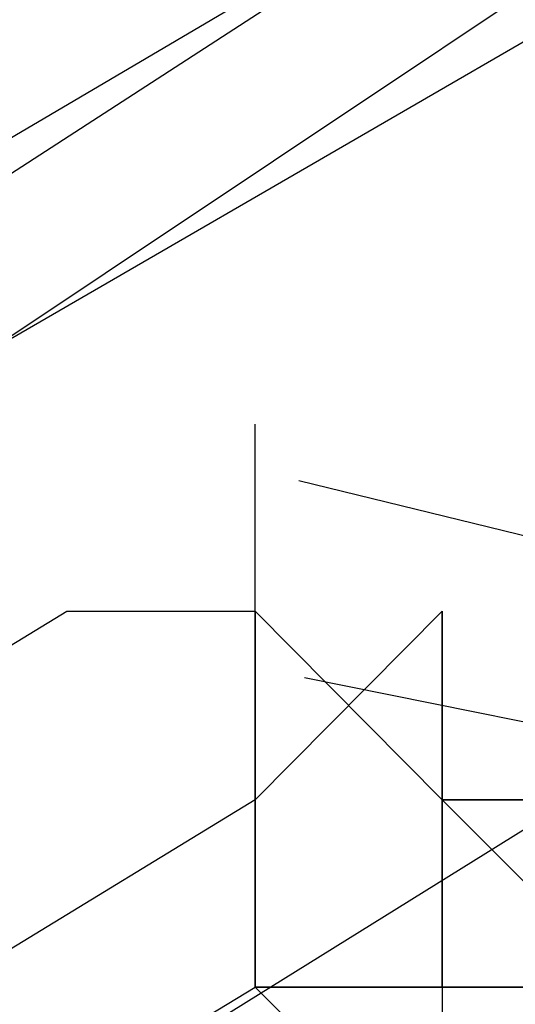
# Model space of a CAD drawing. Header units: feet. Extents: x -79 to 198, y -22 to 181.
# Tile 273 of 656: x 109.9699 to 110.0052, y 28.7899 to 28.8598. Entities that reach past the tile are written whole.
import ezdxf

# ---------------------------------------------------------------- set-up
doc = ezdxf.new("R2010")
doc.units = ezdxf.units.FT
doc.layers.add('A-LINEA', color=7, linetype='CONTINUOUS')

msp = doc.modelspace()

# ---------------------------------------------------------------- linework, layer by layer
at = {"layer": 'A-LINEA'}
for p, q in [((109.9867, 28.8311), (109.9867, 28.8311)), ((109.9867, 28.8311), (109.9867, 28.8311)), ((109.9733, 28.8178), (109.9733, 28.8178)), ((109.9733, 28.8178), (109.9733, 28.8178)), ((109.9867, 28.8178), (109.9867, 28.8178)), ((109.9867, 28.8178), (109.9867, 28.8178)), ((109.9867, 28.8044), (110, 28.8178)), ((109.9867, 28.8178), (109.9867, 28.8178)), ((109.9867, 28.8178), (109.9867, 28.8178)), ((109.9867, 28.8178), (109.9867, 28.8178)), ((109.9867, 28.8178), (109.9867, 28.8178)), ((109.9867, 28.8178), (109.9867, 28.8178)), ((109.9867, 28.8178), (109.9867, 28.8178)), ((109.9867, 28.8178), (109.9867, 28.8178)), ((109.9867, 28.8178), (109.9867, 28.8178)), ((109.9867, 28.8178), (109.9867, 28.8178)), ((109.9867, 28.8178), (109.9867, 28.8178)), ((109.9867, 28.8178), (109.9867, 28.8178)), ((109.9867, 28.8178), (109.9867, 28.8178)), ((109.9867, 28.8178), (109.9867, 28.8178)), ((109.9867, 28.8178), (109.9867, 28.8178)), ((109.9867, 28.8178), (109.9867, 28.8178)), ((109.9867, 28.8178), (109.9867, 28.8178)), ((109.9867, 28.8044), (110, 28.8178)), ((109.9867, 28.8178), (109.9867, 28.8178)), ((109.9867, 28.8178), (109.9867, 28.8178)), ((109.9867, 28.8178), (109.9867, 28.8178)), ((109.9867, 28.8178), (109.9867, 28.8178)), ((109.9867, 28.8178), (109.9867, 28.8178)), ((109.9867, 28.8178), (109.9867, 28.8178)), ((109.9867, 28.8178), (109.9867, 28.8178)), ((109.9867, 28.8178), (109.9867, 28.8178)), ((109.9867, 28.8178), (109.9867, 28.8178)), ((109.9867, 28.8178), (109.9867, 28.8178)), ((109.9867, 28.8178), (109.9867, 28.8178)), ((109.9867, 28.8178), (109.9867, 28.8178)), ((109.9867, 28.8178), (109.9867, 28.8178)), ((109.9867, 28.8178), (109.9867, 28.8178)), ((110, 28.8044), (110, 28.8178)), ((110, 28.8044), (110, 28.8178)), ((110, 28.8044), (110, 28.8178)), ((110, 28.8044), (110, 28.8178)), ((110, 28.8044), (110, 28.8178)), ((110, 28.8044), (110, 28.8178)), ((110, 28.8044), (110, 28.8178)), ((110, 28.8178), (110, 28.8178)), ((110, 28.8178), (110, 28.8178)), ((110, 28.8178), (110, 28.8044)), ((110, 28.8178), (110, 28.8178)), ((110, 28.8178), (110, 28.8178)), ((110, 28.8178), (110, 28.8178)), ((110, 28.8178), (110, 28.8178)), ((110, 28.8044), (110, 28.8178)), ((110, 28.8178), (110, 28.8178)), ((110, 28.8044), (110, 28.8178)), ((110, 28.8044), (110, 28.8178)), ((110, 28.8044), (110, 28.8178)), ((110, 28.8044), (110, 28.8178)), ((110, 28.8044), (110, 28.8178)), ((110, 28.8044), (110, 28.8178)), ((110, 28.8044), (110, 28.8178)), ((110, 28.8044), (110, 28.8178)), ((110, 28.8178), (110, 28.8178)), ((110, 28.8178), (110, 28.8178)), ((110, 28.8178), (110, 28.8044)), ((110, 28.8178), (110, 28.8178)), ((110, 28.8178), (110, 28.8178)), ((110, 28.8178), (110, 28.8178)), ((110, 28.8178), (110, 28.8178)), ((110, 28.8044), (110, 28.8178)), ((110, 28.8178), (110, 28.8178)), ((110, 28.8044), (110, 28.8178)), ((109.9867, 28.8044), (109.9867, 28.8044)), ((109.9867, 28.8044), (109.9867, 28.8044)), ((109.9867, 28.8044), (109.9867, 28.8044)), ((109.9867, 28.8044), (109.9867, 28.8044)), ((109.9867, 28.8044), (109.9867, 28.8044)), ((109.9867, 28.8044), (109.9867, 28.8044)), ((109.9867, 28.8044), (109.9867, 28.8044)), ((109.9867, 28.8044), (109.9867, 28.8044)), ((109.9867, 28.8044), (109.9867, 28.8044)), ((109.9867, 28.8044), (109.9867, 28.8044)), ((109.9867, 28.8044), (109.9867, 28.8044)), ((109.9867, 28.8044), (109.9867, 28.8044)), ((109.9867, 28.8044), (109.9867, 28.8044)), ((109.9867, 28.7911), (109.9867, 28.8044)), ((109.9867, 28.8044), (109.9867, 28.8044)), ((109.9867, 28.8044), (109.9867, 28.8044)), ((109.9867, 28.8044), (109.9867, 28.8044)), ((109.9867, 28.8044), (109.9867, 28.8044)), ((109.9867, 28.8044), (109.9867, 28.8044)), ((109.9867, 28.8044), (109.9867, 28.8044)), ((109.9867, 28.8044), (109.9867, 28.8044)), ((109.9867, 28.8044), (109.9867, 28.8044)), ((109.9867, 28.8044), (109.9867, 28.8044)), ((109.9867, 28.8044), (109.9867, 28.8044)), ((109.9867, 28.8044), (109.9867, 28.8044)), ((109.9867, 28.8044), (109.9867, 28.8044)), ((109.9867, 28.8044), (109.9867, 28.8044)), ((109.9867, 28.7911), (109.9867, 28.8044)), ((110, 28.8044), (110, 28.8044)), ((110, 28.8044), (110, 28.8044)), ((110, 28.8044), (110, 28.8044)), ((110, 28.7911), (110, 28.8044)), ((110, 28.8044), (110, 28.8044)), ((110, 28.8044), (110, 28.8044)), ((110, 28.8044), (110, 28.8044)), ((110, 28.8044), (110, 28.8044)), ((110, 28.8044), (110, 28.8044)), ((110, 28.8044), (110, 28.8044)), ((110, 28.8044), (110, 28.8044)), ((110, 28.8044), (110, 28.8044)), ((110, 28.8044), (110, 28.8044)), ((110, 28.8044), (110, 28.8044)), ((110, 28.8044), (110, 28.8044)), ((110, 28.8044), (110, 28.8044)), ((110, 28.8044), (110, 28.8044)), ((110, 28.8044), (110, 28.8044)), ((110, 28.8044), (110, 28.8044)), ((110, 28.8044), (110, 28.8044)), ((110, 28.8044), (110, 28.8044)), ((110, 28.8044), (110, 28.8044)), ((110, 28.8044), (110, 28.8044)), ((110, 28.8044), (110, 28.8044)), ((110, 28.8044), (110, 28.8044)), ((110, 28.8044), (110, 28.8044)), ((110, 28.8044), (110, 28.8044)), ((110, 28.8044), (110, 28.8044)), ((110, 28.8044), (110, 28.8044)), ((110, 28.8044), (110, 28.8044)), ((110, 28.8044), (110, 28.8044)), ((110, 28.8044), (110, 28.8044)), ((110, 28.8044), (110.0133, 28.8044)), ((110, 28.8044), (110, 28.8044)), ((110, 28.8044), (110, 28.8044)), ((110, 28.8044), (110, 28.8044)), ((110, 28.8044), (110, 28.8044)), ((110, 28.8044), (110, 28.8044)), ((110, 28.8044), (110, 28.7911)), ((110, 28.8044), (110, 28.8044)), ((110, 28.8044), (110, 28.8044)), ((110, 28.8044), (110, 28.8044)), ((110, 28.8044), (110, 28.7911)), ((110, 28.8044), (110, 28.8044)), ((110, 28.8044), (110, 28.8044)), ((110, 28.8044), (110, 28.8044)), ((110, 28.8044), (110, 28.8044)), ((110, 28.8044), (110, 28.8044)), ((110, 28.7911), (110, 28.8044)), ((110, 28.8044), (110, 28.8044)), ((110, 28.8044), (110, 28.8044)), ((110, 28.8044), (110, 28.8044)), ((110, 28.8044), (110, 28.8044)), ((110, 28.8044), (110, 28.8044)), ((110, 28.8044), (110, 28.8044)), ((110, 28.8044), (110, 28.8044)), ((110, 28.8044), (110, 28.8044)), ((110, 28.8044), (110, 28.8044)), ((110, 28.8044), (110, 28.8044)), ((110, 28.8044), (110, 28.8044)), ((110, 28.8044), (110, 28.8044)), ((110, 28.8044), (110, 28.8044)), ((110, 28.8044), (110, 28.8044)), ((110, 28.8044), (110, 28.8044)), ((110, 28.8044), (110, 28.8044)), ((110, 28.8044), (110, 28.8044)), ((110, 28.8044), (110, 28.8044)), ((110, 28.8044), (110, 28.8044)), ((110, 28.8044), (110, 28.8044)), ((110, 28.8044), (110, 28.8044)), ((110, 28.8044), (110, 28.8044)), ((110, 28.8044), (110, 28.8044)), ((110, 28.8044), (110, 28.8044)), ((110, 28.8044), (110, 28.8044)), ((110, 28.8044), (110, 28.8044)), ((110, 28.8044), (110, 28.8044)), ((110, 28.8044), (110, 28.8044)), ((110, 28.8044), (110.0133, 28.8044)), ((110, 28.8044), (110, 28.8044)), ((110, 28.8044), (110, 28.8044)), ((110, 28.8044), (110, 28.8044)), ((110, 28.8044), (110, 28.8044)), ((110, 28.8044), (110, 28.8044)), ((110, 28.8044), (110, 28.7911)), ((110, 28.8044), (110, 28.8044)), ((110, 28.8044), (110, 28.8044)), ((110, 28.8044), (110, 28.8044)), ((110, 28.8044), (110, 28.7911)), ((110, 28.8044), (110, 28.8044)), ((110, 28.8044), (110, 28.8044)), ((110, 28.7911), (109.9867, 28.7911)), ((110, 28.7911), (109.9867, 28.7911)), ((110, 28.7911), (110, 28.7911)), ((110, 28.7911), (110.0133, 28.7911)), ((110, 28.7911), (110, 28.7911)), ((110, 28.7911), (110, 28.7911)), ((110, 28.7911), (110, 28.7911)), ((110, 28.7911), (110, 28.7911)), ((110, 28.7911), (110, 28.7911)), ((110, 28.7911), (110, 28.7911)), ((110, 28.7911), (110, 28.7911)), ((110, 28.7911), (110, 28.7911)), ((110, 28.7911), (110, 28.7911)), ((110, 28.7911), (110, 28.7911)), ((110, 28.7911), (110, 28.7911)), ((110, 28.7911), (110, 28.7911)), ((110, 28.7911), (110, 28.7911)), ((110, 28.7911), (110, 28.7911)), ((110, 28.7911), (110, 28.7911)), ((110, 28.7911), (110, 28.7911)), ((110, 28.7911), (110, 28.7911)), ((110.0133, 28.7911), (110, 28.7911)), ((110, 28.7911), (110, 28.7911)), ((110, 28.7911), (110, 28.7911)), ((110, 28.7911), (110, 28.7911)), ((110, 28.7911), (110, 28.7911)), ((110, 28.7911), (110, 28.7911)), ((110, 28.7911), (110, 28.7911)), ((110, 28.7911), (110, 28.7911)), ((110, 28.7911), (110, 28.7911)), ((110, 28.7911), (110, 28.7911)), ((110, 28.7911), (110, 28.7911)), ((110, 28.7911), (110, 28.7911)), ((110.0133, 28.7911), (110, 28.7911)), ((110.0133, 28.7911), (110, 28.7911)), ((110, 28.7911), (110, 28.7911)), ((110.0133, 28.7911), (110, 28.7911)), ((110, 28.7911), (110, 28.7911)), ((110, 28.7911), (110.0133, 28.7911)), ((110, 28.7911), (110, 28.7911)), ((110, 28.7911), (110, 28.7911)), ((110, 28.7911), (110, 28.7911)), ((110, 28.7911), (110, 28.7911)), ((110, 28.7911), (110, 28.7911)), ((110, 28.7911), (110, 28.7911)), ((110, 28.7911), (110, 28.7911)), ((110, 28.7911), (110, 28.7911)), ((110, 28.7911), (110, 28.7911)), ((110, 28.7911), (110, 28.7911)), ((110, 28.7911), (110, 28.7911)), ((110, 28.7911), (110, 28.7911)), ((110, 28.7911), (110, 28.7911)), ((110, 28.7911), (110, 28.7911)), ((110, 28.7911), (110, 28.7911)), ((110, 28.7911), (110, 28.7911)), ((110, 28.7911), (110, 28.7911)), ((110.0133, 28.7911), (110, 28.7911)), ((110, 28.7911), (110, 28.7911)), ((110, 28.7911), (110, 28.7911)), ((110, 28.7911), (110, 28.7911)), ((110, 28.7911), (110, 28.7911)), ((110, 28.7911), (110, 28.7911)), ((110, 28.7911), (110, 28.7911)), ((110, 28.7911), (110, 28.7911)), ((110, 28.7911), (110, 28.7911)), ((110, 28.7911), (110, 28.7911)), ((110, 28.7911), (110, 28.7911)), ((110, 28.7911), (110, 28.7911)), ((110.0133, 28.7911), (110, 28.7911)), ((110.0133, 28.7911), (110, 28.7911)), ((110, 28.7911), (110, 28.7911)), ((110.0133, 28.7911), (110, 28.7911))]:
    msp.add_line(p, q, dxfattribs=at)
for points in [[(103.4533, 25.1244), (105.36, 26.1111), (107.24, 27.1511), (109.1067, 28.2444), (110.9333, 29.3778), (112.7467, 30.5511), (114.52, 31.7644), (116.2667, 33.0311), (117.9733, 34.3244), (119.6533, 35.6711), (121.3067, 37.0578)], [(103.4533, 25.1244), (105.36, 26.1111), (107.24, 27.1511), (109.1067, 28.2444), (110.9333, 29.3778), (112.7467, 30.5511), (114.52, 31.7644), (116.2667, 33.0311), (117.9733, 34.3244), (119.6533, 35.6711), (121.3067, 37.0578)], [(109.56, 29.2711), (109.8133, 29.4311), (110.12, 28.9378), (109.88, 28.7778), (109.56, 29.2711)], [(109.56, 29.2711), (109.8133, 29.4311), (110.12, 28.9378), (109.88, 28.7778), (109.56, 29.2711)], [(109.8133, 29.4178), (109.56, 29.2711), (109.8667, 28.7778), (110.12, 28.9244), (109.8133, 29.4178)], [(109.8133, 29.4178), (109.56, 29.2711), (109.8667, 28.7778), (110.12, 28.9244), (109.8133, 29.4178)], [(109.5733, 29.2711), (109.8133, 29.4178), (110.1067, 28.9378), (109.88, 28.7911), (109.5733, 29.2711)], [(109.5733, 29.2711), (109.8133, 29.4178), (110.1067, 28.9378), (109.88, 28.7911), (109.5733, 29.2711)], [(109.8133, 29.4044), (109.5733, 29.2711), (109.8667, 28.7911), (110.0933, 28.9244), (109.8133, 29.4044)], [(109.8133, 29.4044), (109.5733, 29.2711), (109.8667, 28.7911), (110.0933, 28.9244), (109.8133, 29.4044)], [(109.9898, 28.8271), (110.0168, 28.8205), (110.0242, 28.8474)], [(109.9898, 28.8271), (110.0168, 28.8205), (110.0242, 28.8474)], [(109.9902, 28.8131), (110.0175, 28.8076), (110.0238, 28.8348)], [(109.9902, 28.8131), (110.0175, 28.8076), (110.0238, 28.8348)], [(110.0133, 28.7911), (110, 28.8044), (109.9867, 28.8178), (109.9867, 28.8311)], [(110.0133, 28.7911), (110, 28.8044), (109.9867, 28.8178), (109.9867, 28.8311)], [(109.9867, 28.8044), (106.6133, 26.7511), (106.6, 26.7644), (106.6, 26.7778), (109.9733, 28.8178), (109.9867, 28.8178), (109.9867, 28.8044)], [(109.9867, 28.8044), (106.6133, 26.7511), (106.6, 26.7644), (106.6, 26.7778), (109.9733, 28.8178), (109.9867, 28.8178), (109.9867, 28.8044)], [(109.9733, 28.8178), (109.9867, 28.8178), (109.9867, 28.8044), (109.9867, 28.7911), (110, 28.7911), (110, 28.7778)], [(109.9733, 28.8178), (109.9867, 28.8178), (109.9867, 28.8044), (109.9867, 28.7911), (110, 28.7911), (110, 28.7778)], [(109.9867, 28.8044), (109.9867, 28.8178), (109.9867, 28.8044)], [(109.9867, 28.8044), (109.9867, 28.8178), (109.9867, 28.8044), (109.9867, 28.8178)], [(109.9867, 28.8044), (109.9867, 28.8178), (109.9867, 28.8044)], [(109.9867, 28.8044), (109.9867, 28.8178), (109.9867, 28.8044), (109.9867, 28.8178)], [(110.0133, 28.7911), (110.0133, 28.8044), (110, 28.8044), (110, 28.8178)], [(110.0133, 28.7911), (110.0133, 28.8044), (110, 28.8044), (110, 28.8178)], [(110, 28.7911), (109.9867, 28.7911), (109.9867, 28.8044)], [(110, 28.7911), (109.9867, 28.7911), (109.9867, 28.8044)], [(110, 28.8044), (110.0133, 28.8044), (110.0133, 28.7911)], [(110, 28.8044), (110.0133, 28.8044), (110.0133, 28.7911)], [(110, 28.7778), (106.6267, 26.7378), (106.6133, 26.7511), (109.9867, 28.7911), (110, 28.7778)], [(110, 28.7778), (106.6267, 26.7378), (106.6133, 26.7511), (109.9867, 28.7911), (110, 28.7778)]]:
    msp.add_lwpolyline(points, dxfattribs=at)

doc.saveas('drawing.dxf')
